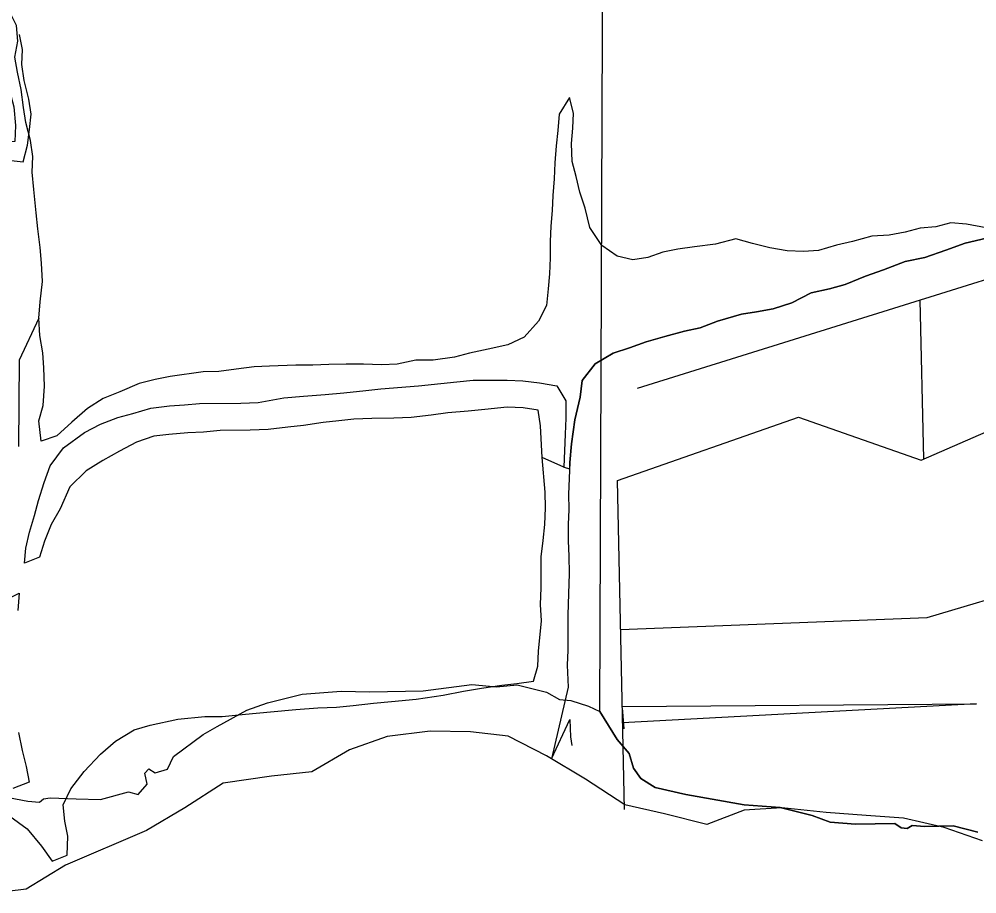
# Model space of a CAD drawing. Extents: x 0 to 34, y 0 to 22.
# Drawn here: x 3.1376 to 3.3793, y 17.4732 to 17.694 of the extents above; entities that cross this region are included whole.
import ezdxf

# ---------------------------------------------------------------- set-up
doc = ezdxf.new("R2010")
doc.units = 0
for name, color, linetype in [('GM_X_Corporation', 7, 'Continuous'), ('GM_X_Major_Lake', 7, 'Continuous'), ('GM_X_Minor_River', 7, 'Continuous')]:
    doc.layers.add(name, color=color, linetype=linetype)

msp = doc.modelspace()

# ---------------------------------------------------------------- linework, layer by layer
at = {"layer": 'GM_X_Corporation'}
for points in [[(3.13322, 17.49788), (3.13983, 17.4966), (3.14276, 17.49642), (3.14377, 17.49724), (3.14544, 17.49752), (3.15201, 17.49724), (3.15814, 17.49702), (3.16527, 17.49902), (3.16772, 17.4983), (3.16995, 17.50091), (3.16934, 17.5037), (3.17034, 17.50476), (3.17201, 17.50381), (3.17508, 17.5047), (3.17658, 17.50788), (3.18405, 17.51345), (3.18762, 17.51546), (3.19514, 17.51964), (3.20032, 17.52142), (3.20907, 17.52365), (3.21887, 17.52437), (3.22612, 17.52421), (3.2396, 17.52449), (3.25186, 17.52605), (3.2581, 17.52549), (3.26334, 17.52599), (3.27069, 17.52415), (3.27398, 17.52231), (3.27688, 17.52203), (3.28133, 17.52064), (3.28422, 17.51924), (3.28522, 17.77692)], [(3.37956, 17.4888), (3.37332, 17.49042), (3.36619, 17.49027), (3.363, 17.49052), (3.36172, 17.48978), (3.36019, 17.48988), (3.35862, 17.49101), (3.34869, 17.49081), (3.3423, 17.49135), (3.33773, 17.49298), (3.32967, 17.495), (3.32058, 17.49573), (3.30588, 17.49828), (3.29811, 17.50005), (3.29452, 17.50237), (3.29266, 17.50497), (3.29158, 17.50866), (3.28852, 17.51217), (3.28422, 17.51924), (3.28522, 17.77692)], [(3.13322, 17.49788), (3.13983, 17.4966), (3.14276, 17.49642), (3.14377, 17.49724), (3.14544, 17.49752), (3.15201, 17.49724), (3.15814, 17.49702), (3.16527, 17.49902), (3.16772, 17.4983), (3.16995, 17.50091), (3.16934, 17.5037), (3.17034, 17.50476), (3.17201, 17.50381), (3.17508, 17.5047), (3.17658, 17.50788), (3.18405, 17.51345), (3.18762, 17.51546), (3.19514, 17.51964), (3.20032, 17.52142), (3.20907, 17.52365), (3.21887, 17.52437), (3.22612, 17.52421), (3.2396, 17.52449), (3.25186, 17.52605), (3.2581, 17.52549), (3.26334, 17.52599), (3.27069, 17.52415), (3.27398, 17.52231), (3.27688, 17.52203), (3.28133, 17.52064), (3.28422, 17.51924), (3.28852, 17.51217), (3.29158, 17.50866), (3.29266, 17.50497), (3.29452, 17.50237), (3.29811, 17.50005), (3.30588, 17.49828), (3.32058, 17.49573), (3.32967, 17.495), (3.33773, 17.49298), (3.3423, 17.49135), (3.34869, 17.49081), (3.35862, 17.49101), (3.36019, 17.48988), (3.36172, 17.48978), (3.363, 17.49052), (3.36619, 17.49027), (3.37332, 17.49042), (3.37956, 17.4888)]]:
    msp.add_lwpolyline(points, dxfattribs=at)
at = {"layer": 'GM_X_Major_Lake'}
msp.add_lwpolyline([(3.38078, 17.48661), (3.37111, 17.49003), (3.36086, 17.49231), (3.35138, 17.49306), (3.34132, 17.49382), (3.33013, 17.49496), (3.32064, 17.49439), (3.31115, 17.49077), (3.30053, 17.49343), (3.29047, 17.49571), (3.28061, 17.50217), (3.27074, 17.50807), (3.26106, 17.51301), (3.25157, 17.51414), (3.24133, 17.51433), (3.23052, 17.513), (3.22103, 17.50958), (3.21154, 17.50406), (3.2013, 17.50292), (3.18916, 17.50121), (3.17948, 17.49493), (3.1698, 17.48923), (3.14931, 17.48048), (3.13945, 17.47439), (3.12977, 17.47325)], dxfattribs=at)
at = {"layer": 'GM_X_Minor_River'}
for p, q in [((3.14264, 17.61849), (3.13765, 17.60795)), ((3.27514, 17.58092), (3.27658, 17.5805))]:
    msp.add_line(p, q, dxfattribs=at)
for points in [[(3.14264, 17.61849), (3.14299, 17.62268), (3.14354, 17.62781), (3.14332, 17.63237), (3.14292, 17.63636), (3.14233, 17.64111), (3.14193, 17.6451), (3.14133, 17.65099), (3.14093, 17.65536), (3.1411, 17.65935), (3.14051, 17.66334), (3.13935, 17.66789), (3.13876, 17.67169), (3.13816, 17.67625), (3.13719, 17.68061), (3.1366, 17.68441), (3.13734, 17.68841), (3.13694, 17.6924), (3.13483, 17.69676)], [(3.13468, 17.68839), (3.13376, 17.68421), (3.13378, 17.67965), (3.13532, 17.67566), (3.13629, 17.67187), (3.13669, 17.66712), (3.13652, 17.66313), (3.13216, 17.66273), (3.12816, 17.66499), (3.12436, 17.66592), (3.12647, 17.66175), (3.13047, 17.65968), (3.13484, 17.65837), (3.13864, 17.658), (3.13975, 17.66219), (3.1403, 17.66618), (3.14066, 17.66999), (3.14007, 17.67379), (3.13891, 17.67853), (3.13832, 17.68252), (3.13849, 17.68632), (3.13771, 17.69012)], [(3.3817, 17.64129), (3.37676, 17.64222), (3.37277, 17.64258), (3.36898, 17.64161), (3.365, 17.64121), (3.3612, 17.64024), (3.35722, 17.63946), (3.35286, 17.63925), (3.34793, 17.6379), (3.34395, 17.63693), (3.3394, 17.63558), (3.3356, 17.63537), (3.33143, 17.63554), (3.32706, 17.63628), (3.32268, 17.6374), (3.3185, 17.63852), (3.31338, 17.63717), (3.30807, 17.63657), (3.3039, 17.63598), (3.30011, 17.6352), (3.29632, 17.63385), (3.29252, 17.63327), (3.28853, 17.6342), (3.28472, 17.63684), (3.28166, 17.64139), (3.2805, 17.64632), (3.27915, 17.65031), (3.27818, 17.65429), (3.27721, 17.65809), (3.277, 17.66265), (3.27736, 17.66645), (3.27753, 17.67025), (3.27656, 17.67424), (3.27392, 17.67005), (3.27356, 17.66587), (3.2732, 17.66206), (3.27285, 17.65769), (3.27268, 17.6537), (3.27232, 17.64952), (3.27215, 17.64571), (3.27179, 17.64172), (3.27162, 17.63792), (3.27164, 17.63374), (3.27147, 17.62975), (3.27111, 17.62594), (3.27075, 17.62176), (3.26869, 17.61776), (3.2651, 17.61375), (3.26093, 17.61183), (3.256, 17.61067), (3.25126, 17.6097), (3.24747, 17.60873), (3.24216, 17.60794), (3.23779, 17.60792), (3.23305, 17.60695), (3.22907, 17.60674), (3.22451, 17.60691), (3.22014, 17.60689), (3.21578, 17.60687), (3.21179, 17.60666), (3.20743, 17.60664), (3.20079, 17.60642), (3.19699, 17.60621), (3.19244, 17.60562), (3.18807, 17.60503), (3.18409, 17.60501), (3.17574, 17.60383), (3.17195, 17.60305), (3.16797, 17.60208), (3.16304, 17.59997), (3.15888, 17.59824), (3.1549, 17.59575), (3.15093, 17.59231), (3.14715, 17.58887), (3.14318, 17.58752), (3.14258, 17.59265), (3.1437, 17.59645), (3.14405, 17.6014), (3.14384, 17.60596), (3.14363, 17.60976), (3.14285, 17.61412), (3.14264, 17.61849)], [(3.54944, 17.57956), (3.54382, 17.60158), (3.54759, 17.60654), (3.56106, 17.60813), (3.5617, 17.66742), (3.5312, 17.6555), (3.46667, 17.65481), (3.29364, 17.60077)], [(3.38323, 17.63902), (3.3764, 17.63746), (3.37148, 17.63573), (3.36617, 17.63381), (3.36124, 17.63283), (3.35575, 17.63071), (3.3512, 17.62917), (3.34609, 17.62706), (3.34211, 17.6259), (3.33755, 17.62493), (3.33263, 17.62243), (3.32789, 17.62089), (3.32372, 17.62011), (3.31993, 17.61952), (3.31386, 17.61778), (3.30951, 17.61605), (3.30552, 17.61527), (3.3006, 17.61392), (3.29586, 17.61257), (3.29169, 17.61103), (3.28752, 17.60968), (3.28298, 17.60699), (3.27977, 17.6028), (3.27922, 17.59861), (3.27792, 17.59291), (3.27701, 17.58682), (3.27665, 17.58207), (3.27631, 17.57409), (3.27633, 17.57028), (3.27616, 17.56648), (3.27618, 17.5623), (3.27639, 17.5585), (3.27641, 17.55413), (3.27625, 17.549), (3.27609, 17.54368), (3.27611, 17.5393), (3.27613, 17.53474), (3.27596, 17.53094), (3.27618, 17.52543), (3.27199, 17.50732), (3.2766, 17.51726), (3.27682, 17.51289), (3.27714, 17.51072)], [(3.27658, 17.5805), (3.27665, 17.58207), (3.27701, 17.58682), (3.27792, 17.59291), (3.27922, 17.59861), (3.27977, 17.6028), (3.28298, 17.60699), (3.28752, 17.60968), (3.29169, 17.61103), (3.29586, 17.61257), (3.3006, 17.61392), (3.30552, 17.61527), (3.30951, 17.61605), (3.31386, 17.61778), (3.31993, 17.61952), (3.32372, 17.62011), (3.32789, 17.62089), (3.33263, 17.62243), (3.33755, 17.62493), (3.34211, 17.6259), (3.34609, 17.62706), (3.3512, 17.62917), (3.35575, 17.63071), (3.36124, 17.63283), (3.36617, 17.63381), (3.37148, 17.63573), (3.3764, 17.63746), (3.38323, 17.63902)], [(3.36492, 17.62304), (3.36586, 17.58306)], [(3.13765, 17.60795), (3.13749, 17.58616)], [(3.21434, 17.59223), (3.2094, 17.59144), (3.20542, 17.59104), (3.20049, 17.59045), (3.19593, 17.59024), (3.18834, 17.5902), (3.18417, 17.5898), (3.18018, 17.58959), (3.17544, 17.58919), (3.17164, 17.58879), (3.16729, 17.58725), (3.16293, 17.58495), (3.15877, 17.58265), (3.1546, 17.57997), (3.15045, 17.57596), (3.14801, 17.57044), (3.14575, 17.56644), (3.14406, 17.56225), (3.14275, 17.55825), (3.13897, 17.55671), (3.13933, 17.56051), (3.14026, 17.56451), (3.14156, 17.5687), (3.14249, 17.5725), (3.14399, 17.57707), (3.14548, 17.58126), (3.14888, 17.58584), (3.15417, 17.58966), (3.15815, 17.59177), (3.16251, 17.5935), (3.1663, 17.59447), (3.17085, 17.59582), (3.17559, 17.59641), (3.17939, 17.59662), (3.18318, 17.59702), (3.19362, 17.59707), (3.19798, 17.59728), (3.20443, 17.59845), (3.20937, 17.59886), (3.21487, 17.59926), (3.21961, 17.59966), (3.22511, 17.60026), (3.22891, 17.60066), (3.2384, 17.60146), (3.24409, 17.60206), (3.24807, 17.60246), (3.25225, 17.60286), (3.26079, 17.6029), (3.26478, 17.60273), (3.26896, 17.60218), (3.27332, 17.60144), (3.27562, 17.59765), (3.27564, 17.59328), (3.27548, 17.58929), (3.27514, 17.58092)], [(3.21434, 17.59223), (3.2094, 17.59144), (3.20542, 17.59104), (3.20049, 17.59045), (3.19593, 17.59024), (3.18834, 17.5902), (3.18417, 17.5898), (3.18018, 17.58959), (3.17544, 17.58919), (3.17164, 17.58879), (3.16729, 17.58725), (3.16293, 17.58495), (3.15877, 17.58265), (3.1546, 17.57997), (3.15045, 17.57596), (3.14801, 17.57044), (3.14575, 17.56644), (3.14406, 17.56225), (3.14275, 17.55825), (3.13897, 17.55671), (3.13933, 17.56051), (3.14026, 17.56451), (3.14156, 17.5687), (3.14249, 17.5725), (3.14399, 17.57707), (3.14548, 17.58126), (3.14888, 17.58584), (3.15417, 17.58966), (3.15815, 17.59177), (3.16251, 17.5935), (3.1663, 17.59447), (3.17085, 17.59582), (3.17559, 17.59641), (3.17939, 17.59662), (3.18318, 17.59702), (3.19362, 17.59707), (3.19798, 17.59728), (3.20443, 17.59845), (3.20937, 17.59886), (3.21487, 17.59926), (3.21961, 17.59966), (3.22511, 17.60026), (3.22891, 17.60066), (3.2384, 17.60146), (3.24409, 17.60206), (3.24807, 17.60246), (3.25225, 17.60286), (3.26079, 17.6029), (3.26478, 17.60273), (3.26896, 17.60218), (3.27332, 17.60144), (3.27562, 17.59765), (3.27564, 17.59328), (3.27548, 17.58929), (3.27514, 17.58092), (3.26962, 17.58337)], [(3.29039, 17.49452), (3.28863, 17.57756), (3.3343, 17.59355), (3.3653, 17.58268), (3.39484, 17.59555), (3.40454, 17.59199), (3.42519, 17.60007), (3.42975, 17.56113)], [(3.13531, 17.49284), (3.13969, 17.48963), (3.14332, 17.48527), (3.146, 17.48148), (3.14978, 17.48302), (3.14995, 17.48778), (3.14917, 17.49157), (3.14877, 17.49575), (3.15065, 17.49975), (3.15404, 17.50414), (3.1582, 17.50853), (3.16198, 17.51178), (3.16671, 17.51465), (3.17069, 17.51581), (3.1777, 17.51736), (3.18453, 17.51797), (3.1889, 17.51799), (3.19478, 17.51859), (3.20104, 17.51918), (3.20749, 17.51979), (3.213, 17.52019), (3.21774, 17.5204), (3.22191, 17.5208), (3.22704, 17.5214), (3.23159, 17.5218), (3.23785, 17.5224), (3.24468, 17.52338), (3.2498, 17.52436), (3.25435, 17.52514), (3.25947, 17.52592), (3.26327, 17.52632), (3.26744, 17.52691), (3.26856, 17.53072), (3.26873, 17.53452), (3.26945, 17.54212), (3.26924, 17.5463), (3.26941, 17.55049), (3.26939, 17.55429), (3.26937, 17.55828), (3.26992, 17.56246), (3.27028, 17.56645), (3.27045, 17.57064), (3.27042, 17.57463), (3.26962, 17.58337), (3.2692, 17.59135), (3.26861, 17.59533), (3.26481, 17.59589), (3.26082, 17.59606), (3.25513, 17.59546), (3.25096, 17.59506), (3.24584, 17.59466), (3.24166, 17.59407), (3.23654, 17.59347), (3.23217, 17.59326), (3.22667, 17.59323), (3.22212, 17.59302), (3.21832, 17.59263), (3.21434, 17.59223)], [(3.13531, 17.49284), (3.13969, 17.48963), (3.14332, 17.48527), (3.146, 17.48148), (3.14978, 17.48302), (3.14995, 17.48778), (3.14917, 17.49157), (3.14877, 17.49575), (3.15065, 17.49975), (3.15404, 17.50414), (3.1582, 17.50853), (3.16198, 17.51178), (3.16671, 17.51465), (3.17069, 17.51581), (3.1777, 17.51736), (3.18453, 17.51797), (3.1889, 17.51799), (3.19478, 17.51859), (3.20104, 17.51918), (3.20749, 17.51979), (3.213, 17.52019), (3.21774, 17.5204), (3.22191, 17.5208), (3.22704, 17.5214), (3.23159, 17.5218), (3.23785, 17.5224), (3.24468, 17.52338), (3.2498, 17.52436), (3.25435, 17.52514), (3.25947, 17.52592), (3.26327, 17.52632), (3.26744, 17.52691), (3.26856, 17.53072), (3.26873, 17.53452), (3.26945, 17.54212), (3.26924, 17.5463), (3.26941, 17.55049), (3.26939, 17.55429), (3.26937, 17.55828), (3.26992, 17.56246), (3.27028, 17.56645), (3.27045, 17.57064), (3.27042, 17.57463), (3.26962, 17.58337), (3.2692, 17.59135), (3.26861, 17.59533), (3.26481, 17.59589), (3.26082, 17.59606), (3.25513, 17.59546), (3.25096, 17.59506), (3.24584, 17.59466), (3.24166, 17.59407), (3.23654, 17.59347), (3.23217, 17.59326), (3.22667, 17.59323), (3.22212, 17.59302), (3.21832, 17.59263), (3.21434, 17.59223)], [(3.28943, 17.53993), (3.36683, 17.54297), (3.39393, 17.55108), (3.4224, 17.55159)], [(3.1337, 17.54718), (3.13768, 17.5491), (3.13732, 17.54473)], [(3.1337, 17.54718), (3.13768, 17.5491), (3.13732, 17.54473)], [(3.28984, 17.52055), (3.37928, 17.52117), (3.28993, 17.51637)], [(3.28984, 17.52016), (3.29028, 17.51486)], [(3.13748, 17.51394), (3.13845, 17.50939), (3.13942, 17.5054), (3.1402, 17.50141), (3.13603, 17.49987)], [(3.13748, 17.51394), (3.13845, 17.50939), (3.13942, 17.5054), (3.1402, 17.50141), (3.13603, 17.49987)]]:
    msp.add_lwpolyline(points, dxfattribs=at)

doc.saveas('drawing.dxf')
